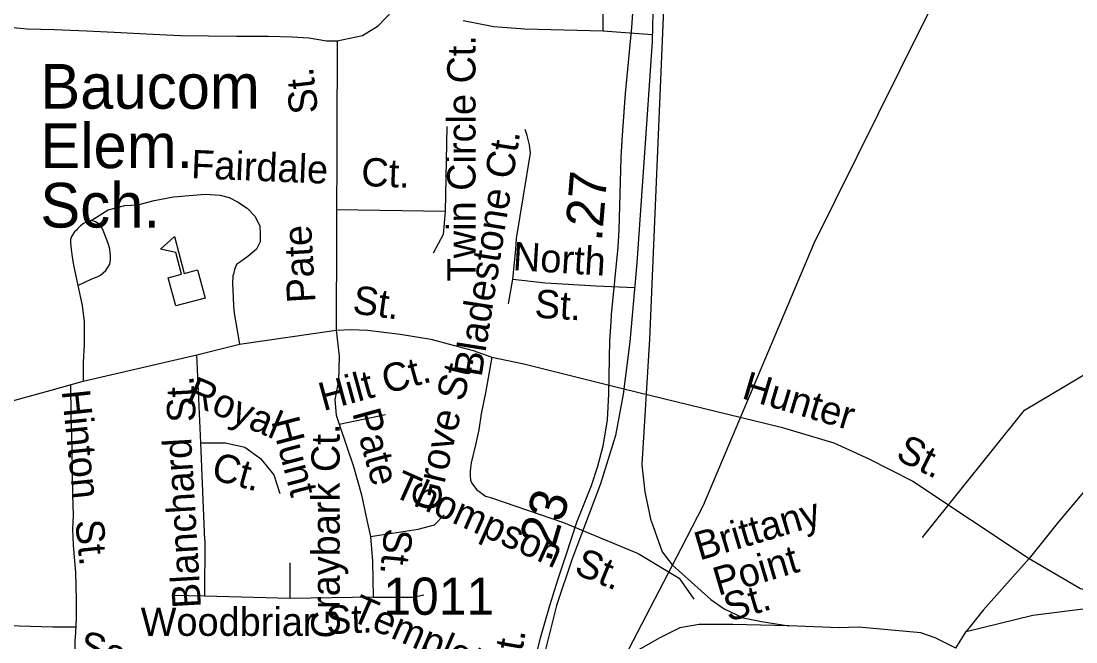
# Model space of a CAD drawing. Extents: x 2001466 to 2224147, y 644118 to 847247.
# Drawn here: x 2042780 to 2046317, y 721875 to 723956 of the extents above; entities that cross this region are included whole.
import ezdxf

# ---------------------------------------------------------------- set-up
doc = ezdxf.new("R2010")
doc.units = 0
for name, color, linetype in [('Exist Cultural Educational Facility Elementary CELL', 7, 'Continuous'), ('Exist Cultural Educational Facility Elementary Label', 7, 'Continuous'), ('Exist Hydrographic Creek Single Shore', 7, 'Continuous'), ('Exist Hydrographic Misc Water Feature', 7, 'Continuous'), ('Exist Railroad Mainline', 7, 'Continuous'), ('Exist Road Non-System Type 51', 7, 'Continuous'), ('Exist Road Non-System Type 51 Label', 7, 'Continuous'), ('Exist Road Secondary Mileage Hundredths English Label', 7, 'Continuous'), ('Exist Road Secondary Type 51 Attributed', 7, 'Continuous'), ('Exist Road Secondary Type 51 Label', 7, 'Continuous'), ('Exist Road Secondary Type 51 Number Label', 7, 'Continuous')]:
    doc.layers.add(name, color=color, linetype=linetype)

msp = doc.modelspace()

# ---------------------------------------------------------------- linework, layer by layer
at = {"layer": 'Exist Cultural Educational Facility Elementary CELL'}
msp.add_lwpolyline([(2043298.8, 723001), (2043273.8, 723095.6), (2043318.3, 723107.4), (2043299.1, 723180), (2043247.4, 723191.4), (2043294.8, 723234.1), (2043327.6, 723109.9), (2043372.1, 723121.6), (2043397.1, 723026.9)], close=True, dxfattribs=at)
at = {"layer": 'Exist Hydrographic Creek Single Shore'}
msp.add_line((2045803, 722225.1), (2045814.8, 722239.9), dxfattribs=at)
msp.add_lwpolyline([(2045814.8, 722239.9), (2046144, 722651.2), (2046368.1, 722784.5), (2046785, 722851.4), (2046976.1, 722926.3), (2047284.1, 723218.5), (2047517, 723368), (2048225.1, 723570.1), (2049433, 723722.6), (2049583.1, 723804.9), (2049824.1, 724006.7), (2050107, 724158.4), (2050457.1, 724256.2), (2050590.1, 724358.5), (2050822.1, 724708.1), (2051031, 724815.4), (2051544.3, 724802)], dxfattribs=at)
at = {"layer": 'Exist Hydrographic Misc Water Feature'}
for p, q in [((2044795.2, 723574), (2044791.1, 723498.2)), ((2044552.4, 721995.9), (2044549.9, 721987.8))]:
    msp.add_line(p, q, dxfattribs=at)
for points in [[(2044831, 724018.4), (2044831.3, 723998.9), (2044827.2, 723934.2)], [(2044831, 724018.4), (2044831.3, 723998.9), (2044827.2, 723934.2)], [(2044827.2, 723934.2), (2044806, 723713.7), (2044795.2, 723574)], [(2044827.2, 723934.2), (2044806, 723713.7), (2044795.2, 723574)], [(2044791.1, 723498.2), (2044784.1, 723256), (2044781, 723198.5), (2044759.1, 722972.7), (2044757.4, 722947.1)], [(2044791.1, 723498.2), (2044784.1, 723256), (2044781, 723198.5), (2044759.1, 722972.7), (2044757.4, 722947.1)], [(2044757.4, 722947.1), (2044753.1, 722884.7), (2044749.8, 722705.5), (2044745.1, 722619.7), (2044731, 722530.7)], [(2044757.4, 722947.1), (2044753.1, 722884.7), (2044749.8, 722705.5), (2044745.1, 722619.7), (2044731, 722530.7)], [(2044731, 722530.7), (2044712.9, 722462.9), (2044692, 722398.4), (2044643, 722275), (2044606.5, 722165)], [(2044731, 722530.7), (2044712.9, 722462.9), (2044692, 722398.4), (2044643, 722275), (2044606.5, 722165)], [(2044606.5, 722165), (2044580.1, 722085.2), (2044552.4, 721995.9)], [(2044606.5, 722165), (2044580.1, 722085.2), (2044552.4, 721995.9)], [(2044549.9, 721987.8), (2044521, 721887.2), (2044509.7, 721843.3)], [(2044549.9, 721987.8), (2044521, 721887.2), (2044509.7, 721843.3)]]:
    msp.add_lwpolyline(points, dxfattribs=at)
at = {"layer": 'Exist Railroad Mainline'}
msp.add_line((2044778.1, 721775.3), (2044993.5, 722187.3), dxfattribs=at)
for points in [[(2045136.6, 727617.1), (2045132.4, 727601.3), (2045111.5, 727512.1), (2045059.2, 727141.9), (2045012.2, 726523.3), (2044993.5, 725956.3), (2044986.3, 725734.7), (2044981, 725014.7), (2044971.9, 724817.2), (2044950.6, 724354), (2044939.3, 724109.4), (2044934.4, 723995.7), (2044887.1, 722889.7), (2044861, 722469.1), (2044861, 722468.5), (2044871.4, 722377.7), (2044892.2, 722281.4), (2044892.4, 722281), (2044929.5, 722176.9)], [(2044993.5, 722187.3), (2045068.1, 722332.8), (2045439.6, 723211.5), (2045726.4, 723789.9), (2046022.4, 724386), (2046079.1, 724500.3), (2046477.7, 725310.8), (2046790.6, 725941), (2047100.1, 726511.5), (2047327.3, 726934.8), (2047378.6, 727044.8), (2047443.1, 727178.3), (2047592.2, 727477.6)], [(2044929.5, 722176.9), (2044963.4, 722133), (2045092.6, 722017), (2045137.6, 721985.2), (2045201.6, 721955.3), (2045262.3, 721942.6), (2045354.7, 721928)], [(2045354.7, 721928), (2045166.7, 721933.3), (2045053.4, 721933.3), (2044989.1, 721921.4), (2044919.7, 721887.6), (2044858.8, 721852), (2044811.4, 721823.2)], [(2045914.8, 721853.7), (2045844.5, 721888.2), (2045797.2, 721905.2), (2045587.5, 721923.9), (2045523.5, 721921.8), (2045354.7, 721928)]]:
    msp.add_lwpolyline(points, dxfattribs=at)
at = {"layer": 'Exist Road Non-System Type 51'}
for p, q in [((2044414.7, 723007.9), (2044428.8, 723091.2)), ((2043383.2, 722542.4), (2043370, 722837.5)), ((2043396.1, 722216.1), (2043383.2, 722542.4)), ((2044599.4, 722274.9), (2044848.9, 722171)), ((2043396.1, 722216.1), (2043395.7, 722027.5))]:
    msp.add_line(p, q, dxfattribs=at)
for points in [[(2044732, 723923), (2044732, 724053), (2044719.5, 724120.5), (2044694.6, 724180.5), (2044649.6, 724233), (2044597.1, 724272.9), (2044549.7, 724285.4), (2044507.2, 724275.4)], [(2043839.6, 723890.3), (2043925.3, 723907.8), (2043977.7, 723940.3), (2044025.2, 723990.3), (2044065.1, 724037.8)], [(2044262.4, 723957.8), (2044364.9, 723938), (2044469.8, 723930.5), (2044732, 723923)], [(2042717.6, 723937.6), (2042800.5, 723930.3), (2042892.9, 723927.8), (2043000.3, 723922.8), (2043115.2, 723917.8), (2043200.2, 723912.8), (2043315.1, 723907.8), (2043502.4, 723905.3), (2043609.8, 723905.3), (2043689.7, 723902.8), (2043744.7, 723900.3), (2043772.1, 723895.3), (2043804.6, 723890.3), (2043839.6, 723890.3), (2043837.1, 722920)], [(2044732, 723923), (2044896.5, 723911.1)], [(2044207.5, 723602.9), (2044202.5, 723317.9)], [(2044428.8, 723091.2), (2044439.1, 723190.4), (2044441.8, 723227.1), (2044488.1, 723512.8), (2044485.3, 723541.3), (2044477.2, 723572.6), (2044470.4, 723593)], [(2043015.7, 723287.5), (2043072.7, 723323.1), (2043128.6, 723337.8), (2043172, 723340.2), (2043226.2, 723354.1), (2043291.4, 723366.5), (2043357.4, 723372.7), (2043397.7, 723375.8), (2043447.3, 723372.7), (2043478.4, 723365), (2043506.3, 723349.5), (2043538.8, 723329.3), (2043565.2, 723301.4), (2043580.7, 723268.8), (2043582.2, 723244), (2043582.2, 723216), (2043569.8, 723191.2), (2043540.4, 723166.4), (2043524.9, 723155.5), (2043512.5, 723146.2), (2043502.7, 723140.2), (2043496.2, 723123.1), (2043492.5, 723107.4), (2043490.8, 723102.2), (2043488.8, 723076.3), (2043490.9, 723030.2), (2043492.9, 723000.2), (2043495, 722976.3), (2043512.4, 722872.5)], [(2044202.5, 723317.9), (2043838.1, 723323.2)], [(2044202.5, 723317.9), (2044195, 723240.4), (2044162.5, 723178)], [(2043053.7, 723259.5), (2043041.1, 723276.4), (2043029.8, 723283.4), (2043015.7, 723287.5), (2043003.9, 723285.4), (2042989.9, 723277.4), (2042979.7, 723269.4), (2042969.9, 723259.4), (2042965.9, 723255.3), (2042959.9, 723249.3), (2042949.8, 723234.1), (2042946, 723223.3), (2042946, 723213.3), (2042948.1, 723190.5), (2042952, 723165.4), (2042956, 723137.3), (2042970.1, 723069.4)], [(2042970.1, 723069.4), (2043018.1, 723091.5), (2043035.6, 723098.3), (2043047, 723103.9), (2043056.1, 723111.5), (2043064.1, 723119.5), (2043068, 723125.4), (2043071.9, 723131.6), (2043077.9, 723141.4), (2043080, 723155.6), (2043080.3, 723168.2), (2043078, 723191.4), (2043074.2, 723203.5), (2043068, 723222.2), (2043053.7, 723259.5)], [(2042970.1, 723069.4), (2042985.3, 723002.3), (2042991.4, 722947.3), (2042991.4, 722913.8), (2042991.4, 722871), (2042988.4, 722813), (2042988.4, 722748.9)], [(2044428.8, 723091.2), (2044538.7, 723078.7), (2044708.5, 723068.7), (2044837.2, 723062.3)], [(2042637, 722651.3), (2042881.6, 722718.4), (2042988.4, 722748.9), (2043370, 722837.5), (2043512.4, 722872.5), (2043837.1, 722920), (2043887, 722922.5), (2043941.7, 722919.3), (2044051.6, 722906.8), (2044154, 722889.3), (2044229, 722869.3), (2044296.4, 722851.8), (2044358.9, 722829.3), (2044466.3, 722806.8), (2044801.5, 722723.1)], [(2043837.1, 722920), (2043846.8, 722832.5), (2043844.3, 722750.1), (2043831.8, 722687.6), (2043836.8, 722635.1), (2043846.8, 722605.1)], [(2044358.9, 722829.3), (2044337.1, 722709.4), (2044323.1, 722639.3), (2044315.2, 722585.4), (2044303.4, 722535.3), (2044289.6, 722475.3), (2044287.6, 722457.4), (2044285.6, 722447.2), (2044285.5, 722433.2), (2044287.5, 722415.4), (2044293.5, 722403.3), (2044301.7, 722393.3), (2044307.5, 722385.4), (2044323.7, 722373.4), (2044337.7, 722363.4), (2044357.6, 722357.3), (2044599.4, 722274.9)], [(2042966.7, 721955.1), (2042966.7, 722015.6), (2042963.6, 722107.2), (2042955.8, 722198.7), (2042954.3, 722253), (2042955.8, 722299.6), (2042954.3, 722369.4), (2042952.7, 722443.8), (2042951.2, 722524.7), (2042949.6, 722597.6), (2042948.1, 722636.4), (2042946.9, 722737.1)], [(2044801.5, 722723.1), (2045328.7, 722594.4), (2045505.8, 722541.9), (2045620.7, 722489.4), (2045769.6, 722413.4), (2046160.5, 722154.2)], [(2042963.7, 721923.8), (2042922, 721924.3), (2042886.7, 721923.8), (2042773.9, 721927.7), (2042717.2, 721928.7), (2042683.3, 721928.2), (2042655.4, 721928.8), (2042641.8, 721929.3), (2042626.3, 721929.8), (2042608.4, 721931.5), (2042585.2, 721936.6), (2042571.1, 721943.6), (2042565.8, 721962), (2042563.6, 721978), (2042564.9, 722000.7), (2042564.9, 722044.9), (2042562.4, 722185.1), (2042560.4, 722263.2), (2042558.1, 722367), (2042557.2, 722509.8), (2042557.9, 722591), (2042560.7, 722633)], [(2043846.8, 722605.1), (2044001.7, 722637.6)], [(2043846.8, 722605.1), (2043894.3, 722462.6), (2043921.8, 722367.7), (2043939.2, 722282.7), (2043951.7, 722227.7)], [(2043383.2, 722542.4), (2043465.7, 722542.4), (2043530.6, 722527.4), (2043583.1, 722489.9), (2043628, 722434.9), (2043648, 722372.4)], [(2046396.6, 722441), (2046258.7, 722276.8), (2046160.5, 722154.2), (2046006, 721980.6), (2045949, 721909.4)], [(2043951.7, 722227.7), (2044111.6, 722252.7), (2044166.5, 722267.7), (2044199, 722300.2)], [(2043951.7, 722227.7), (2043958.5, 722145), (2043961, 722025)], [(2044848.9, 722171), (2044986.3, 722088.5), (2045036.2, 722018.5)], [(2046160.5, 722154.2), (2046332.8, 722054.2), (2046472.7, 722014.2), (2046513.9, 722008.5)], [(2043683, 722020), (2043683, 722140)], [(2043395.7, 722027.5), (2043285.8, 722030)], [(2043683, 722020), (2043395.7, 722027.5)], [(2043961, 722025), (2043683, 722020)], [(2043961, 722025), (2044093.3, 722025), (2044130.8, 722032.5)], [(2042965.1, 721782.7), (2042963.6, 721840.1), (2042962, 721851), (2042962, 721878.9), (2042963.6, 721905.3), (2042966.7, 721955.1)]]:
    msp.add_lwpolyline(points, dxfattribs=at)
at = {"layer": 'Exist Road Secondary Type 51 Attributed'}
for points in [[(2043978.2, 726908.5), (2044013.6, 726763.6), (2044102.1, 726523.7), (2044209.1, 726240.3), (2044335.4, 725887.6), (2044417.1, 725660.6), (2044536.2, 725343.3), (2044710.8, 724858.7), (2044789.6, 724646.1), (2044834.7, 724473.8), (2044878.9, 724248.4), (2044899.8, 724035.8), (2044896.6, 723887.7), (2044878.1, 723626.8), (2044844.3, 723145.3), (2044821.8, 722881.2), (2044799.3, 722705.7), (2044772.7, 722567.2), (2044722.8, 722404.6), (2044627.9, 722153.4), (2044575.6, 721997.2), (2044530.5, 721818.4), (2044479.1, 721655.8), (2044415.5, 721560)], [(2045914.8, 721853.7), (2045949, 721909.4), (2046171.9, 721964.3), (2046554.8, 722012.6)]]:
    msp.add_lwpolyline(points, dxfattribs=at)

# ---------------------------------------------------------------- texts
at = {"layer": 'Exist Cultural Educational Facility Elementary Label'}
for s, p in [('Baucom', (2042844.8, 723662.2)), ('Elem. ', (2042844.8, 723463)), ('Sch.', (2042844.8, 723263.8))]:
    msp.add_text(s, height=150, dxfattribs=at).set_placement(p)
at = {"layer": 'Exist Road Non-System Type 51 Label'}
for s, rotation, p in [('Twin Circle Ct.', 90, (2044303.9, 723083.4)), (' St.', 96.4703, (2043780.4, 723614.8)), ('Bladestone Ct.', 81.0123, (2044324.1, 722760.2)), ('Fairdale', 357.6111, (2043349.3, 723429.6)), ('Ct.', 357.6111, (2043919.5, 723403.5)), ('Pate', 93.2346, (2043767.5, 723013.6)), ('North', 356.4828, (2044427.4, 723121.3)), ('St.', 352.0902, (2043888.6, 722976.7)), (' St.', 356.4828, (2044465, 722964.2)), ('Hilt Ct.', 15.2612, (2043793.6, 722648.1)), ('Grove St.', 76.7361, (2044176.8, 722306.4)), (' St.', 93.3478, (2043369, 722578.2)), ('Royal', 337.0639, (2043329.5, 722679.6)), ('Hunter', 343.4061, (2045193, 722692.3)), ('Hinton  St.', 275.9414, (2042916.3, 722716.1)), ('Pate', 285.4161, (2043890.1, 722642.6)), ('Hunt', 284.7051, (2043618.4, 722615.5)), ('Graybark Ct.', 90, (2043848.6, 721886.2)), ('Blanchard', 93.3478, (2043383.7, 721989.8)), ('St.', 333.4255, (2045708.6, 722489.2)), ('Ct.', 344.7065, (2043413.9, 722421.3)), ('Thompson', 335.9429, (2044021.3, 722365.3)), ('Brittany', 16.4834, (2045054.8, 722147.2)), ('St.', 264.5551, (2043999, 722257.8)), (' St.', 337.6485, (2044598, 722118.5)), ('Point', 16.4834, (2045117.6, 722028.9)), ('St.', 16.4834, (2045152.6, 721941.4)), ('Templeton', 336.4259, (2043879.9, 721948.9)), ('St.', 2.2036, (2043804.6, 721900.8)), ('Saunders', 344.9415, (2042968.2, 721822.6))]:
    msp.add_text(s, height=95, rotation=rotation, dxfattribs=at).set_placement(p)
msp.add_text('Woodbriar', height=95, dxfattribs=at).set_placement((2043181.3, 721894.9))
at = {"layer": 'Exist Road Secondary Mileage Hundredths English Label'}
for s, rotation, p in [('.27', 85.3386, (2044727.4, 723215.2)), ('.23', 73.3831, (2044554.6, 722138))]:
    msp.add_text(s, height=125, rotation=rotation, dxfattribs=at).set_placement(p)
at = {"layer": 'Exist Road Secondary Type 51 Label'}
msp.add_text('St.', height=95, rotation=80.1527, dxfattribs=at).set_placement((2044446.4, 721758.2))
at = {"layer": 'Exist Road Secondary Type 51 Number Label'}
msp.add_text('1011', height=125, dxfattribs=at).set_placement((2043994.6, 721965.5))

doc.saveas('drawing.dxf')
